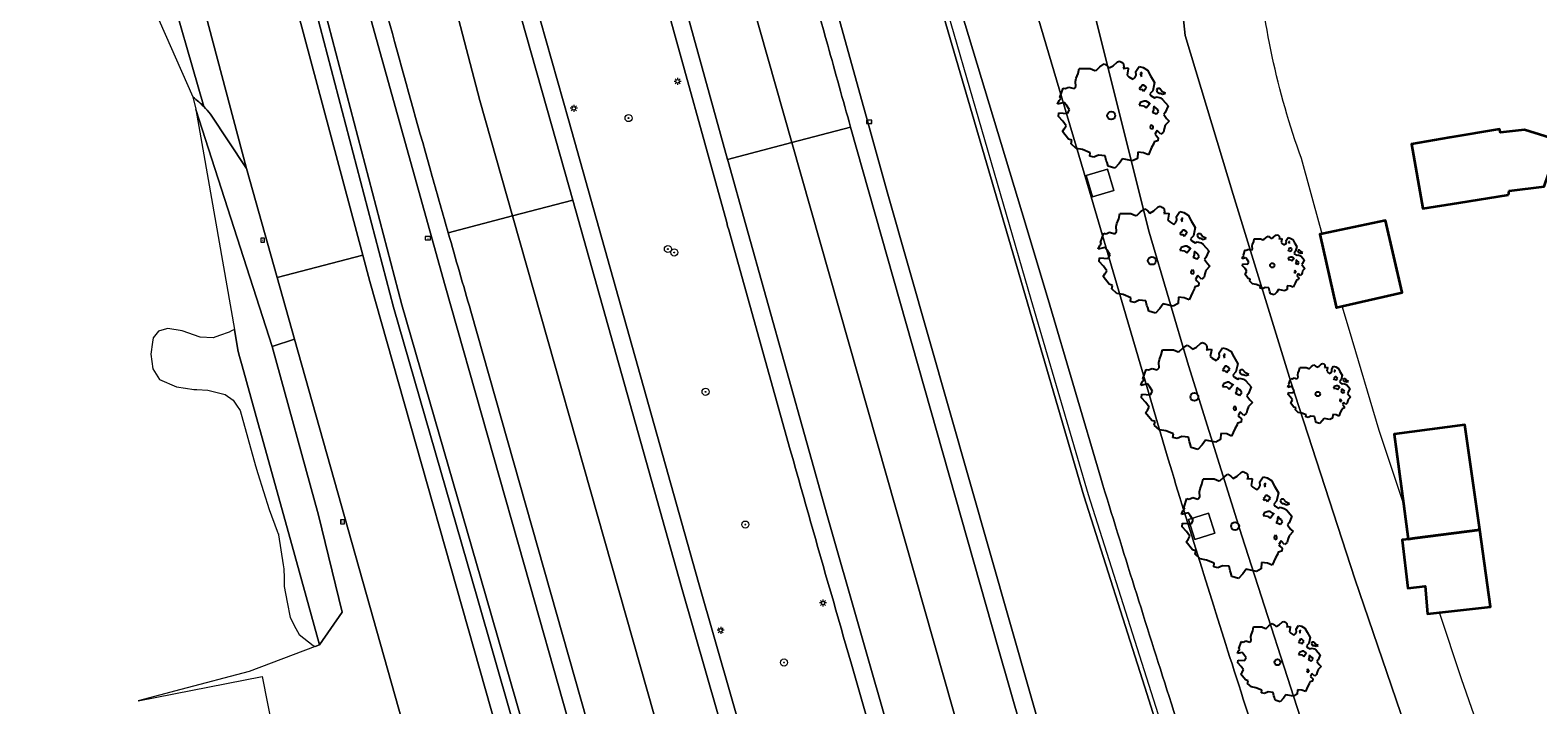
# Model space of a CAD drawing. Header units: metres. Extents: x 152391 to 157968, y 462336 to 467280.
# Tile 413 of 656: x 153656 to 153741, y 466566 to 466604. Entities that reach past the tile are written whole.
import ezdxf
from ezdxf.enums import TextEntityAlignment as Align

# ---------------------------------------------------------------- set-up
doc = ezdxf.new("R2010")
doc.units = ezdxf.units.M
doc.header["$LTSCALE"] = 0.75
doc.layers.get('0').update_dxf_attribs({"lineweight": 25})
for name, color, linetype, lineweight in [('B-GV-GR-BOOM-S', 252, 'Continuous', 25), ('B-WE-GR-BEPLANTING_CULTUUR_BOSPLANTSOEN-GV', 251, 'Continuous', 18), ('B-WE-GR-BOOM-S', 251, 'Continuous', 25), ('B-WE-GR-GROENVOORZIENING-GV', 251, 'Continuous', 18), ('B-WE-GR-HAAG-G', 251, 'GR-HAAG1', 13), ('B-WE-GR-HOUTWAL-GV', 251, 'Continuous', 13), ('B-WE-GR-STRUIK-GV', 251, 'Continuous', 13), ('B-WE-GW-TALUD_KRUIN-G', 251, 'Continuous', 18), ('B-WE-IE-MEUBILAIR_WEGMEUBILAIR_PAAL-S', 251, 'Continuous', 25), ('B-WE-KL-ET_LS_OV_LICHTMAST-S', 251, 'Continuous', 25), ('B-WE-OG-BEBOUWING-GV', 6, 'Continuous', 35), ('B-WE-OG-TERREIN_CULTUURSCHEIDING-GV', 251, 'Continuous', 18), ('B-WE-OG-WEG-GV', 251, 'Continuous', 18), ('B-WE-RI-GWA_KOLK-S', 251, 'Continuous', 25), ('B-WE-VH-VERHARDING_ASFALT-GV', 251, 'Continuous', 18), ('B-WE-VH-VERHARDING_BETONSTRAATSTEEN-GV', 251, 'Continuous', 18), ('B-WE-VH-VERHARDING_GESLOTEN-GV', 251, 'Continuous', 18), ('B-WE-VH-VERHARDING_OPEN-GV', 251, 'Continuous', 18)]:
    doc.layers.add(name, color=color, linetype=linetype, lineweight=lineweight)
doc.styles.add('NLCS-ISO', font='isocpeur.ttf')
doc.linetypes.add('GR-HAAG1', pattern='A,6,[176,NLCS.SHX,S=0.125,R=0,X=0,Y=0],-2', length=8)

# ---------------------------------------------------------------- blocks, each defined once
blk = doc.blocks.new('SKL-ET_OV_LICHTMAST-SO')
at = {"color": 0, "linetype": 'ByBlock', "lineweight": 18}
for points in [[(-1.25, 0), (-2, 0)], [(-1.41, 1.41), (-0.88, 0.88)], [(0, 2), (0, 1.25)], [(0.88, 0.88), (1.41, 1.41)], [(2, 0), (1.25, 0)], [(-1.41, -1.41), (-0.88, -0.88)], [(0, -1.25), (0, -2)], [(0.88, -0.88), (1.41, -1.41)]]:
    blk.add_lwpolyline(points, dxfattribs=at)
blk.add_circle((0, 0), 1, dxfattribs=at)
blk = doc.blocks.new('SIE-WEG_PAAL_HECTOMETERPAAL-SO')
at = {"color": 0, "linetype": 'ByBlock', "lineweight": 18}
blk.add_lwpolyline([(-1.44375, -0.94375), (1.44375, -0.94375), (1.44375, 0.94375), (-1.44375, 0.94375)], close=True, dxfattribs=at)
at = {"color": 0, "linetype": 'ByBlock', "lineweight": 18, "style": 'NLCS-ISO'}
blk.add_text('hm', height=1.5, dxfattribs=at).set_placement((0, 0), align=Align.MIDDLE_CENTER)
at = {"style": 'NLCS-ISO'}
blk.add_attdef('WAARDE', (2.13125, -1.69375), '', height=1.5, dxfattribs=at)
blk = doc.blocks.new('SRI-KOLK-SO')
at = {"color": 0, "linetype": 'ByBlock', "lineweight": 18}
blk.add_lwpolyline([(-1.125, -1.125), (1.125, -1.125), (1.125, 1.125), (-1.125, 1.125)], close=True, dxfattribs=at)
at = {"color": 0, "linetype": 'ByBlock', "lineweight": 18, "style": 'NLCS-ISO'}
blk.add_text('k', height=1.5, dxfattribs=at).set_placement((0, 0), align=Align.MIDDLE_CENTER)
blk = doc.blocks.new('SGR-BOOM_01-SO')
at = {"linetype": 'ByBlock', "lineweight": 18}
h = blk.add_hatch(color=0, dxfattribs=at)
h.dxf.hatch_style = 1
edge = h.paths.add_edge_path()
edge.add_arc((0, 0), 0.25, 0, 360)
at = {"color": 0, "linetype": 'ByBlock', "lineweight": 18}
for radius in [2, 0.25]:
    blk.add_circle((0, 0), radius, dxfattribs=at)
blk = doc.blocks.new('SGR-BOOM_21_30')
at = {"linetype": 'Continuous'}
for p, q in [((0.065, 1.581), (0.205, 1.712)), ((0.205, 1.712), (0.263, 1.729)), ((0.263, 1.729), (0.333, 1.696)), ((-1.633, 0.579), (-1.528, 0.875)), ((-1.528, 0.875), (-1.458, 0.858)), ((-1.458, 0.858), (-1.342, 0.908)), ((-1.342, 0.908), (-1.179, 0.858)), ((-1.179, 0.858), (-1.121, 0.924)), ((-1.133, 1.088), (-1.109, 1.187)), ((-1.121, 0.924), (-1.133, 1.088)), ((-1.109, 1.187), (-1.051, 1.335)), ((-1.051, 1.335), (-1.016, 1.499)), ((-1.016, 1.499), (-0.668, 1.499)), ((-0.668, 1.499), (-0.516, 1.433)), ((-0.516, 1.433), (-0.47, 1.45)), ((-0.47, 1.45), (-0.365, 1.548)), ((-0.365, 1.548), (-0.226, 1.647)), ((-0.226, 1.647), (-0.133, 1.581)), ((-0.133, 1.581), (-0.063, 1.515)), ((-0.063, 1.515), (0.065, 1.581)), ((0.333, 1.696), (0.391, 1.647)), ((0.402, 1.532), (0.379, 1.499)), ((0.379, 1.499), (0.53, 1.515)), ((0.391, 1.647), (0.402, 1.532)), ((0.542, 1.483), (0.507, 1.285)), ((0.507, 1.285), (0.565, 1.236)), ((0.53, 1.515), (0.542, 1.483)), ((0.565, 1.236), (0.693, 1.154)), ((0.693, 1.154), (0.751, 1.203)), ((0.751, 1.203), (0.798, 1.285)), ((0.786, 1.4), (0.891, 1.565)), ((0.798, 1.285), (0.786, 1.4)), ((0.891, 1.565), (1.019, 1.532)), ((0.937, 0.908), (0.891, 0.875)), ((0.891, 0.875), (0.926, 0.825)), ((0.972, 1.368), (0.926, 1.335)), ((0.926, 1.335), (0.949, 1.253)), ((0.972, 0.973), (0.937, 0.908)), ((0.949, 1.253), (0.961, 1.236)), ((0.961, 1.269), (0.972, 1.368)), ((1.03, 0.973), (0.972, 0.973)), ((1.019, 1.532), (1.158, 1.45)), ((1.077, 0.94), (1.03, 0.973)), ((1.124, 0.875), (1.077, 0.94)), ((1.077, 0.842), (1.124, 0.875)), ((1.158, 1.45), (1.251, 1.269)), ((1.251, 1.269), (1.379, 1.055)), ((1.379, 1.055), (1.321, 0.793)), ((1.472, 0.858), (1.438, 0.809)), ((1.542, 0.858), (1.472, 0.858)), ((1.624, 0.76), (1.542, 0.858)), ((-1.703, 0.365), (-1.656, 0.48)), ((-1.493, 0.415), (-1.703, 0.365)), ((-1.679, -0.029), (-1.668, 0.086)), ((-1.668, 0.086), (-1.389, 0.07)), ((-1.656, 0.48), (-1.598, 0.53)), ((-1.598, 0.53), (-1.633, 0.579)), ((-1.423, 0.333), (-1.493, 0.415)), ((-1.33, 0.185), (-1.423, 0.333)), ((-1.389, 0.07), (-1.33, 0.185)), ((0.926, 0.415), (0.891, 0.333)), ((0.891, 0.333), (1.03, 0.316)), ((0.926, 0.825), (0.984, 0.842)), ((1.054, 0.464), (0.926, 0.415)), ((0.984, 0.842), (1.03, 0.776)), ((1.03, 0.776), (1.077, 0.842)), ((1.03, 0.316), (1.112, 0.251)), ((1.112, 0.464), (1.054, 0.464)), ((1.217, 0.398), (1.112, 0.464)), ((1.112, 0.251), (1.205, 0.365)), ((1.205, 0.365), (1.24, 0.415)), ((1.321, 0.793), (1.228, 0.694)), ((1.228, 0.694), (1.275, 0.628)), ((1.275, 0.628), (1.379, 0.563)), ((1.344, 0.185), (1.31, 0.103)), ((1.434, 0.049), (1.31, 0.103)), ((1.356, 0.3), (1.344, 0.234)), ((1.344, 0.234), (1.344, 0.185)), ((1.426, 0.234), (1.356, 0.3)), ((1.379, 0.563), (1.438, 0.595)), ((1.472, 0.201), (1.426, 0.234)), ((1.434, 0.049), (1.507, 0.136)), ((1.438, 0.809), (1.461, 0.743)), ((1.438, 0.595), (1.565, 0.563)), ((1.461, 0.743), (1.531, 0.694)), ((1.507, 0.136), (1.472, 0.201)), ((1.531, 0.727), (1.635, 0.678)), ((1.531, 0.694), (1.542, 0.727)), ((1.565, 0.563), (1.635, 0.513)), ((1.728, 0.71), (1.624, 0.76)), ((1.635, 0.678), (1.728, 0.71)), ((1.635, 0.513), (1.81, 0.316)), ((1.717, 0.103), (1.67, 0.037)), ((1.67, 0.037), (1.763, -0.094)), ((1.81, 0.316), (1.717, 0.103)), ((-1.54, -0.177), (-1.679, -0.029)), ((-1.551, -0.505), (-1.493, -0.423)), ((-1.354, -0.752), (-1.551, -0.505)), ((-1.435, -0.324), (-1.54, -0.177)), ((-1.493, -0.423), (-1.435, -0.324)), ((-1.249, -0.784), (-1.354, -0.752)), ((-1.272, -0.899), (-1.249, -0.784)), ((1.286, -0.292), (1.24, -0.357)), ((1.24, -0.357), (1.251, -0.423)), ((1.263, -0.423), (1.333, -0.407)), ((1.333, -0.341), (1.286, -0.292)), ((1.333, -0.407), (1.333, -0.341)), ((1.368, -0.834), (1.356, -0.883)), ((1.484, -0.801), (1.368, -0.834)), ((1.461, -0.472), (1.391, -0.587)), ((1.391, -0.587), (1.426, -0.637)), ((1.426, -0.637), (1.496, -0.702)), ((1.577, -0.587), (1.461, -0.472)), ((1.496, -0.702), (1.484, -0.801)), ((1.658, -0.522), (1.577, -0.587)), ((1.682, -0.423), (1.658, -0.522)), ((1.717, -0.308), (1.682, -0.423)), ((1.845, -0.177), (1.717, -0.308)), ((1.763, -0.094), (1.845, -0.177)), ((-1.109, -1.047), (-1.272, -0.899)), ((-0.912, -1.08), (-1.109, -1.047)), ((-0.668, -1.179), (-0.912, -1.08)), ((-0.679, -1.294), (-0.668, -1.179)), ((-0.551, -1.326), (-0.679, -1.294)), ((-0.4, -1.261), (-0.551, -1.326)), ((-0.191, -1.277), (-0.4, -1.261)), ((-0.156, -1.425), (-0.191, -1.277)), ((-0.133, -1.491), (-0.156, -1.425)), ((-0.098, -1.606), (-0.133, -1.491)), ((0.112, -1.671), (-0.098, -1.606)), ((0.251, -1.524), (0.112, -1.671)), ((0.356, -1.376), (0.251, -1.524)), ((0.682, -1.441), (0.356, -1.376)), ((0.833, -1.359), (0.682, -1.441)), ((0.844, -1.162), (0.833, -1.359)), ((1.03, -1.179), (0.844, -1.162)), ((1.182, -1.244), (1.03, -1.179)), ((1.286, -1.014), (1.182, -1.244)), ((1.356, -0.883), (1.286, -1.014))]:
    blk.add_line(p, q, dxfattribs=at)
blk.add_circle((0, 0), 0.126, dxfattribs=at)
blk = doc.blocks.new('SGR-BOOM_31_50')
at = {"linetype": 'Continuous'}
for p, q in [((-1.479, 1.582), (-1.402, 1.78)), ((-1.402, 1.78), (-1.355, 1.999)), ((-1.355, 1.999), (-0.89, 1.999)), ((-0.89, 1.999), (-0.688, 1.911)), ((-0.688, 1.911), (-0.626, 1.933)), ((-0.626, 1.933), (-0.487, 2.064)), ((-0.487, 2.064), (-0.301, 2.196)), ((-0.301, 2.196), (-0.177, 2.108)), ((-0.177, 2.108), (-0.084, 2.02)), ((-0.084, 2.02), (0.087, 2.108)), ((0.087, 2.108), (0.273, 2.283)), ((0.273, 2.283), (0.351, 2.305)), ((0.351, 2.305), (0.444, 2.261)), ((0.444, 2.261), (0.521, 2.196)), ((0.537, 2.042), (0.506, 1.999)), ((0.506, 1.999), (0.707, 2.02)), ((0.521, 2.196), (0.537, 2.042)), ((0.723, 1.977), (0.676, 1.714)), ((0.676, 1.714), (0.754, 1.648)), ((0.707, 2.02), (0.723, 1.977)), ((1.002, 1.604), (1.064, 1.714)), ((1.048, 1.867), (1.188, 2.086)), ((1.064, 1.714), (1.048, 1.867)), ((1.188, 2.086), (1.358, 2.042)), ((1.296, 1.823), (1.234, 1.78)), ((1.234, 1.78), (1.265, 1.67)), ((1.281, 1.692), (1.296, 1.823)), ((1.358, 2.042), (1.545, 1.933)), ((1.545, 1.933), (1.669, 1.692)), ((-2.177, 0.772), (-2.038, 1.166)), ((-2.038, 1.166), (-1.944, 1.144)), ((-1.944, 1.144), (-1.789, 1.21)), ((-1.789, 1.21), (-1.572, 1.144)), ((-1.572, 1.144), (-1.495, 1.232)), ((-1.51, 1.451), (-1.479, 1.582)), ((-1.495, 1.232), (-1.51, 1.451)), ((0.754, 1.648), (0.924, 1.539)), ((0.924, 1.539), (1.002, 1.604)), ((1.25, 1.21), (1.188, 1.166)), ((1.188, 1.166), (1.234, 1.101)), ((1.234, 1.101), (1.312, 1.122)), ((1.296, 1.298), (1.25, 1.21)), ((1.265, 1.67), (1.281, 1.648)), ((1.374, 1.298), (1.296, 1.298)), ((1.312, 1.122), (1.374, 1.035)), ((1.436, 1.254), (1.374, 1.298)), ((1.374, 1.035), (1.436, 1.122)), ((1.498, 1.166), (1.436, 1.254)), ((1.436, 1.122), (1.498, 1.166)), ((1.762, 1.057), (1.638, 0.925)), ((1.638, 0.925), (1.7, 0.838)), ((1.669, 1.692), (1.839, 1.407)), ((1.839, 1.407), (1.762, 1.057)), ((1.963, 1.144), (1.917, 1.079)), ((1.917, 1.079), (1.948, 0.991)), ((1.948, 0.991), (2.041, 0.925)), ((2.056, 1.144), (1.963, 1.144)), ((2.041, 0.969), (2.18, 0.903)), ((2.041, 0.925), (2.056, 0.969)), ((2.165, 1.013), (2.056, 1.144)), ((2.304, 0.947), (2.165, 1.013)), ((2.18, 0.903), (2.304, 0.947)), ((-2.27, 0.487), (-2.208, 0.641)), ((-1.991, 0.553), (-2.27, 0.487)), ((-2.239, -0.038), (-2.224, 0.115)), ((-2.224, 0.115), (-1.851, 0.093)), ((-2.208, 0.641), (-2.131, 0.706)), ((-2.131, 0.706), (-2.177, 0.772)), ((-1.898, 0.444), (-1.991, 0.553)), ((-1.774, 0.246), (-1.898, 0.444)), ((-1.851, 0.093), (-1.774, 0.246)), ((1.234, 0.553), (1.188, 0.444)), ((1.188, 0.444), (1.374, 0.422)), ((1.405, 0.619), (1.234, 0.553)), ((1.374, 0.422), (1.483, 0.334)), ((1.483, 0.619), (1.405, 0.619)), ((1.622, 0.531), (1.483, 0.619)), ((1.483, 0.334), (1.607, 0.487)), ((1.607, 0.487), (1.653, 0.553)), ((1.7, 0.838), (1.839, 0.75)), ((1.793, 0.246), (1.746, 0.137)), ((1.911, 0.065), (1.746, 0.137)), ((1.808, 0.4), (1.793, 0.312)), ((1.793, 0.312), (1.793, 0.246)), ((1.901, 0.312), (1.808, 0.4)), ((1.839, 0.75), (1.917, 0.794)), ((1.963, 0.268), (1.901, 0.312)), ((1.911, 0.065), (2.01, 0.181)), ((1.917, 0.794), (2.087, 0.75)), ((2.01, 0.181), (1.963, 0.268)), ((2.087, 0.75), (2.18, 0.684)), ((2.18, 0.684), (2.413, 0.422)), ((2.289, 0.137), (2.227, 0.049)), ((2.227, 0.049), (2.351, -0.126)), ((2.413, 0.422), (2.289, 0.137)), ((-2.053, -0.235), (-2.239, -0.038)), ((-2.069, -0.673), (-1.991, -0.564)), ((-1.805, -1.002), (-2.069, -0.673)), ((-1.913, -0.433), (-2.053, -0.235)), ((-1.991, -0.564), (-1.913, -0.433)), ((1.715, -0.389), (1.653, -0.476)), ((1.653, -0.476), (1.669, -0.564)), ((1.684, -0.564), (1.777, -0.542)), ((1.777, -0.454), (1.715, -0.389)), ((1.777, -0.542), (1.777, -0.454)), ((1.948, -0.63), (1.855, -0.783)), ((1.855, -0.783), (1.901, -0.849)), ((1.901, -0.849), (1.994, -0.936)), ((2.103, -0.783), (1.948, -0.63)), ((2.211, -0.695), (2.103, -0.783)), ((2.242, -0.564), (2.211, -0.695)), ((2.289, -0.411), (2.242, -0.564)), ((2.459, -0.235), (2.289, -0.411)), ((2.351, -0.126), (2.459, -0.235)), ((-1.665, -1.046), (-1.805, -1.002)), ((-1.696, -1.199), (-1.665, -1.046)), ((-1.479, -1.396), (-1.696, -1.199)), ((-1.216, -1.44), (-1.479, -1.396)), ((-0.89, -1.571), (-1.216, -1.44)), ((-0.906, -1.725), (-0.89, -1.571)), ((-0.533, -1.681), (-0.735, -1.769)), ((-0.254, -1.703), (-0.533, -1.681)), ((-0.208, -1.9), (-0.254, -1.703)), ((1.126, -1.55), (1.11, -1.812)), ((1.374, -1.571), (1.126, -1.55)), ((1.576, -1.659), (1.374, -1.571)), ((1.715, -1.352), (1.576, -1.659)), ((1.808, -1.177), (1.715, -1.352)), ((1.824, -1.112), (1.808, -1.177)), ((1.979, -1.068), (1.824, -1.112)), ((1.994, -0.936), (1.979, -1.068)), ((-0.735, -1.769), (-0.906, -1.725)), ((-0.177, -1.988), (-0.208, -1.9)), ((-0.13, -2.141), (-0.177, -1.988)), ((0.149, -2.229), (-0.13, -2.141)), ((0.335, -2.031), (0.149, -2.229)), ((0.475, -1.834), (0.335, -2.031)), ((0.909, -1.922), (0.475, -1.834)), ((1.11, -1.812), (0.909, -1.922))]:
    blk.add_line(p, q, dxfattribs=at)
blk.add_circle((0, 0), 0.169, dxfattribs=at)
blk = doc.blocks.new('SGR-BOOM_50_100')
at = {"linetype": 'Continuous'}
for p, q in [((-1.869, 2.373), (-1.807, 2.665)), ((-1.807, 2.665), (-1.187, 2.665)), ((-1.187, 2.665), (-0.918, 2.548)), ((-0.918, 2.548), (-0.835, 2.577)), ((-0.835, 2.577), (-0.649, 2.752)), ((-0.649, 2.752), (-0.401, 2.928)), ((-0.401, 2.928), (-0.236, 2.811)), ((-0.236, 2.811), (-0.112, 2.694)), ((-0.112, 2.694), (0.116, 2.811)), ((0.116, 2.811), (0.364, 3.044)), ((0.364, 3.044), (0.467, 3.074)), ((0.467, 3.074), (0.591, 3.015)), ((0.591, 3.015), (0.695, 2.928)), ((0.715, 2.723), (0.674, 2.665)), ((0.674, 2.665), (0.943, 2.694)), ((0.695, 2.928), (0.715, 2.723)), ((0.964, 2.636), (0.902, 2.285)), ((0.943, 2.694), (0.964, 2.636)), ((1.398, 2.49), (1.584, 2.782)), ((1.584, 2.782), (1.811, 2.723)), ((1.811, 2.723), (2.059, 2.577)), ((2.059, 2.577), (2.225, 2.256)), ((-2.014, 1.935), (-1.972, 2.11)), ((-1.993, 1.643), (-2.014, 1.935)), ((-1.972, 2.11), (-1.869, 2.373)), ((0.902, 2.285), (1.005, 2.198)), ((1.005, 2.198), (1.232, 2.052)), ((1.232, 2.052), (1.336, 2.139)), ((1.336, 2.139), (1.418, 2.285)), ((1.418, 2.285), (1.398, 2.49)), ((1.729, 2.431), (1.646, 2.373)), ((1.646, 2.373), (1.687, 2.227)), ((1.729, 1.73), (1.667, 1.613)), ((1.687, 2.227), (1.708, 2.198)), ((1.708, 2.256), (1.729, 2.431)), ((1.832, 1.73), (1.729, 1.73)), ((1.915, 1.672), (1.832, 1.73)), ((2.225, 2.256), (2.452, 1.876)), ((2.452, 1.876), (2.349, 1.409)), ((-3.027, 0.65), (-2.944, 0.854)), ((-2.944, 0.854), (-2.841, 0.942)), ((-2.903, 1.029), (-2.717, 1.555)), ((-2.841, 0.942), (-2.903, 1.029)), ((-2.717, 1.555), (-2.593, 1.526)), ((-2.593, 1.526), (-2.386, 1.613)), ((-2.386, 1.613), (-2.096, 1.526)), ((-2.096, 1.526), (-1.993, 1.643)), ((1.667, 1.613), (1.584, 1.555)), ((1.584, 1.555), (1.646, 1.467)), ((1.646, 1.467), (1.749, 1.497)), ((1.749, 1.497), (1.832, 1.38)), ((1.832, 1.38), (1.915, 1.497)), ((1.997, 1.555), (1.915, 1.672)), ((1.915, 1.497), (1.997, 1.555)), ((2.349, 1.409), (2.183, 1.234)), ((2.183, 1.234), (2.266, 1.117)), ((2.266, 1.117), (2.452, 1)), ((2.452, 1), (2.556, 1.059)), ((2.618, 1.526), (2.556, 1.438)), ((2.556, 1.438), (2.597, 1.321)), ((2.556, 1.059), (2.783, 1)), ((2.597, 1.321), (2.721, 1.234)), ((2.742, 1.526), (2.618, 1.526)), ((2.721, 1.292), (2.907, 1.205)), ((2.721, 1.234), (2.742, 1.292)), ((2.886, 1.351), (2.742, 1.526)), ((2.783, 1), (2.907, 0.913)), ((3.072, 1.263), (2.886, 1.351)), ((2.907, 1.205), (3.072, 1.263)), ((2.907, 0.913), (3.217, 0.562)), ((-2.655, 0.737), (-3.027, 0.65)), ((-2.985, -0.051), (-2.965, 0.153)), ((-2.965, 0.153), (-2.469, 0.124)), ((-2.531, 0.591), (-2.655, 0.737)), ((-2.365, 0.329), (-2.531, 0.591)), ((-2.469, 0.124), (-2.365, 0.329)), ((1.646, 0.737), (1.584, 0.591)), ((1.584, 0.591), (1.832, 0.562)), ((1.873, 0.825), (1.646, 0.737)), ((1.832, 0.562), (1.977, 0.445)), ((1.977, 0.825), (1.873, 0.825)), ((2.163, 0.708), (1.977, 0.825)), ((1.977, 0.445), (2.142, 0.65)), ((2.142, 0.65), (2.204, 0.737)), ((2.39, 0.329), (2.328, 0.183)), ((2.549, 0.087), (2.328, 0.183)), ((2.411, 0.533), (2.39, 0.416)), ((2.39, 0.416), (2.39, 0.329)), ((2.535, 0.416), (2.411, 0.533)), ((2.618, 0.358), (2.535, 0.416)), ((2.549, 0.087), (2.68, 0.241)), ((2.68, 0.241), (2.618, 0.358)), ((3.052, 0.183), (2.969, 0.066)), ((2.969, 0.066), (3.135, -0.168)), ((3.217, 0.562), (3.052, 0.183)), ((-2.737, -0.314), (-2.985, -0.051)), ((-2.758, -0.898), (-2.655, -0.752)), ((-2.551, -0.577), (-2.737, -0.314)), ((-2.655, -0.752), (-2.551, -0.577)), ((2.287, -0.518), (2.204, -0.635)), ((2.204, -0.635), (2.225, -0.752)), ((2.245, -0.752), (2.37, -0.723)), ((2.37, -0.606), (2.287, -0.518)), ((2.37, -0.723), (2.37, -0.606)), ((2.597, -0.84), (2.473, -1.044)), ((2.804, -1.044), (2.597, -0.84)), ((2.99, -0.752), (2.948, -0.927)), ((3.052, -0.548), (2.99, -0.752)), ((3.279, -0.314), (3.052, -0.548)), ((3.135, -0.168), (3.279, -0.314)), ((-2.407, -1.336), (-2.758, -0.898)), ((-2.22, -1.394), (-2.407, -1.336)), ((-2.262, -1.599), (-2.22, -1.394)), ((-1.972, -1.862), (-2.262, -1.599)), ((2.411, -1.57), (2.287, -1.803)), ((2.432, -1.482), (2.411, -1.57)), ((2.638, -1.424), (2.432, -1.482)), ((2.473, -1.044), (2.535, -1.132)), ((2.535, -1.132), (2.659, -1.248)), ((2.659, -1.248), (2.638, -1.424)), ((2.948, -0.927), (2.804, -1.044)), ((-1.621, -1.92), (-1.972, -1.862)), ((-1.187, -2.095), (-1.621, -1.92)), ((-1.207, -2.3), (-1.187, -2.095)), ((-0.98, -2.358), (-1.207, -2.3)), ((-0.711, -2.241), (-0.98, -2.358)), ((-0.339, -2.271), (-0.711, -2.241)), ((-0.277, -2.533), (-0.339, -2.271)), ((-0.236, -2.65), (-0.277, -2.533)), ((0.633, -2.446), (0.447, -2.709)), ((1.212, -2.563), (0.633, -2.446)), ((1.48, -2.417), (1.212, -2.563)), ((1.501, -2.066), (1.48, -2.417)), ((1.832, -2.095), (1.501, -2.066)), ((2.101, -2.212), (1.832, -2.095)), ((2.287, -1.803), (2.101, -2.212)), ((-0.174, -2.855), (-0.236, -2.65)), ((0.199, -2.971), (-0.174, -2.855)), ((0.447, -2.709), (0.199, -2.971))]:
    blk.add_line(p, q, dxfattribs=at)
blk.add_circle((0, 0), 0.225, dxfattribs=at)

msp = doc.modelspace()

# ---------------------------------------------------------------- linework, layer by layer
at = {"layer": 'B-WE-GR-BEPLANTING_CULTUUR_BOSPLANTSOEN-GV'}
for points in [[(153734.921, 466560.888), (153730.769, 466573.022), (153727.162, 466584.157), (153723.903, 466594.742), (153721.187, 466603.728), (153720.51, 466610.164), (153720.22, 466612.759), (153720.335, 466617.247), (153720.348, 466621.087), (153720.709, 466624.576), (153721.218, 466627.416), (153721.879, 466630.506), (153722.689, 466633.944), (153723.797, 466636.633), (153724.501, 466638.076), (153725.906, 466640.216), (153727.159, 466641.657), (153728.562, 466643.148), (153730.115, 466644.488), (153731.867, 466645.779), (153733.221, 466647.022), (153739.913, 466647.694), (153739.787, 466648.249), (153739.678, 466648.728)], [(153739.913, 466647.694), (153733.221, 466647.022), (153731.867, 466645.779), (153730.115, 466644.488), (153728.562, 466643.148), (153727.159, 466641.657), (153725.906, 466640.216), (153724.501, 466638.076), (153723.797, 466636.633), (153722.689, 466633.944), (153721.879, 466630.506), (153721.218, 466627.416), (153720.709, 466624.576), (153720.348, 466621.087), (153720.335, 466617.247), (153720.22, 466612.759), (153720.51, 466610.164), (153721.187, 466603.728), (153723.903, 466594.742), (153727.162, 466584.157), (153730.769, 466573.022), (153734.921, 466560.888)], [(153723.534, 466644.03), (153721.216, 466640.982), (153718.622, 466635.611), (153716.784, 466630.228), (153716.008, 466626.975), (153715.666, 466625.013), (153715.077, 466618.722), (153715.33, 466607.908), (153719.153, 466592.615), (153721.373, 466585.076), (153724.386, 466575.44), (153728.239, 466563.456), (153733.083, 466548.926), (153736.148, 466540.337), (153738.473, 466533.746), (153741.938, 466525.056), (153744.763, 466518.861), (153749.07, 466508.023)], [(153730.049, 466588.431), (153729.738, 466588.361), (153729.719, 466588.356), (153729.711, 466588.388), (153728.793, 466592.496), (153728.926, 466592.524), (153728.797, 466592.991), (153727.754, 466596.772)], [(153738.818, 466561.572), (153736.791, 466567.364), (153735.555, 466571.112), (153735.55, 466571.111), (153734.878, 466571.034), (153734.743, 466572.602), (153733.77, 466572.494), (153733.446, 466575.197), (153733.444, 466575.217), (153733.5, 466575.224), (153733.781, 466575.261), (153733.515, 466577.274), (153732.145, 466581.395), (153730.462, 466587.045), (153730.049, 466588.431)]]:
    msp.add_lwpolyline(points, dxfattribs=at)
msp.add_lwpolyline([(153727.754, 466596.772, -0.068454), (153725.249, 466608.501)], format="xyb", dxfattribs=at)
at = {"layer": 'B-WE-GR-GROENVOORZIENING-GV'}
for points in [[(153728.728, 466509.499), (153718.204, 466546.236), (153704.379, 466594.768), (153700.315, 466609.413), (153698.639, 466615.702), (153696.421, 466624.28), (153693.103, 466638.378), (153690.346, 466650.092), (153688.586, 466658.516), (153687.066, 466666.547), (153685.451, 466676.151), (153683.493, 466690.083), (153682.263, 466701.092), (153680.687, 466719.778), (153680.46, 466725.215), (153680.304, 466733.958), (153680.094, 466748.17), (153680.04, 466757.056), (153680.35, 466765.818), (153681.593, 466786.704), (153682.146, 466795.468), (153683.385, 466815.077), (153686.082, 466858.672), (153687.725, 466884.576)], [(153699.478, 466507.821), (153692.628, 466531.816), (153688.155, 466547.547), (153684.993, 466558.625), (153681.178, 466571.912), (153676.432, 466588.37), (153671.254, 466608.17), (153667.219, 466624.095), (153663.92, 466637.807), (153659.757, 466658.323), (153656.233, 466678.785), (153654.226, 466692.586), (153651.252, 466713.034), (153650.105, 466723.093), (153649.467, 466734.266), (153649.458, 466741.159), (153648.329, 466741.154)], [(153651.563, 466703.634), (153653.719, 466689.143), (153655.832, 466674.947), (153656.879, 466668.374), (153657.461, 466664.989), (153659.257, 466655.07), (153661.392, 466645.089), (153663.377, 466635.612), (153665.593, 466626.02), (153666.37, 466622.836), (153667.169, 466619.707), (153670.5, 466607.397), (153671.056, 466604.973), (153674.698, 466591.31), (153675.096, 466589.817), (153682.621, 466563.288), (153701.992, 466495.312)], [(153656.233, 466678.785), (153659.757, 466658.323), (153663.92, 466637.807), (153667.219, 466624.095), (153671.254, 466608.17), (153676.432, 466588.37), (153681.178, 466571.912), (153684.993, 466558.625), (153688.155, 466547.547), (153692.628, 466531.816), (153699.478, 466507.821)], [(153699.958, 466507.959), (153693.109, 466531.953), (153688.636, 466547.684), (153685.474, 466558.762), (153681.659, 466572.05), (153676.914, 466588.502), (153671.737, 466608.302), (153667.704, 466624.215), (153664.408, 466637.915), (153660.249, 466658.415), (153656.727, 466678.863)], [(153660.045, 466673.14), (153662.644, 466658.417), (153666.44, 466638.366), (153669.725, 466624.714), (153673.964, 466608.922), (153679.356, 466589.575), (153684.147, 466572.696), (153687.881, 466559.509), (153691.039, 466548.443), (153696.018, 466531.147), (153702.431, 466508.738)], [(153688.429, 466672.689), (153693.156, 466653.141), (153701.378, 466626.41), (153700.313, 466626.094), (153702.446, 466618.236), (153702.998, 466618.39), (153703.39, 466616.999), (153704.238, 466617.231), (153706.986, 466606.718), (153711.672, 466590.665), (153715.453, 466577.712), (153718.899, 466566.899), (153720.059, 466563.26), (153724.546, 466550.224), (153727.094, 466542.823), (153730.008, 466535.169), (153734.627, 466523.378), (153739.811, 466510.743), (153743.659, 466501.748)], [(153716.407, 466578.704), (153713.438, 466588.814), (153711.945, 466593.762), (153707.579, 466608.236), (153702.795, 466625.012), (153702.425, 466626.165), (153701.032, 466631.164), (153696.452, 466646.441)], [(153679.543, 466619.858), (153681.638, 466611.896), (153685.391, 466598.625), (153686.57, 466594.429), (153692.722, 466572.536), (153707.863, 466519.729), (153713.87, 466498.676), (153715.363, 466493.445), (153729.852, 466441.703), (153732.03, 466432.938), (153733.141, 466428.273), (153736.04, 466415.715), (153738.834, 466401.865), (153738.859, 466401.734), (153739.327, 466399.321), (153739.733, 466397.036), (153740.486, 466392.496), (153746.91, 466352.227), (153754.709, 466302.952), (153760.486, 466266.671), (153764.537, 466240.85)], [(153730.818, 466441.96), (153723.553, 466467.933), (153716.325, 466493.717), (153708.824, 466520.004), (153701.256, 466546.38), (153693.684, 466572.809), (153686.353, 466598.896), (153682.831, 466611.354), (153682.603, 466612.159), (153680.51, 466620.114)], [(153743.659, 466501.748), (153739.811, 466510.743), (153734.627, 466523.378), (153730.008, 466535.169), (153727.094, 466542.823), (153724.546, 466550.224), (153720.059, 466563.26), (153718.899, 466566.899), (153715.453, 466577.712), (153711.672, 466590.665), (153706.986, 466606.718), (153704.238, 466617.231), (153703.39, 466616.999), (153698.639, 466615.702), (153700.315, 466609.413), (153704.379, 466594.768), (153718.204, 466546.236), (153728.728, 466509.499)], [(153690.392, 466610.928), (153689.776, 466613.264), (153682.831, 466611.354), (153686.353, 466598.896), (153693.684, 466572.809), (153701.256, 466546.38), (153708.824, 466520.004), (153716.325, 466493.717), (153723.553, 466467.933), (153730.818, 466441.96)], [(153702.431, 466508.738), (153696.018, 466531.147), (153691.039, 466548.443), (153687.881, 466559.509), (153684.147, 466572.696), (153679.356, 466589.575), (153673.964, 466608.922), (153671.737, 466608.302), (153676.914, 466588.502), (153681.659, 466572.05), (153685.474, 466558.762), (153688.636, 466547.684), (153693.109, 466531.953), (153699.958, 466507.959)], [(153665.717, 466599.712), (153663.512, 466607.386)], [(153698.866, 466580.308), (153695.382, 466592.75), (153695.325, 466592.955), (153695.271, 466593.15), (153691.644, 466606.294)], [(153691.644, 466606.294), (153695.271, 466593.15), (153695.325, 466592.955), (153695.382, 466592.75), (153698.866, 466580.308)], [(153721.539, 466504.817), (153712.101, 466537.611), (153700.956, 466576.587), (153696.345, 466593.019), (153695.355, 466596.603), (153695.32, 466596.728), (153692.608, 466606.56)], [(153662.903, 466605.258), (153665.1, 466600.255)], [(153702.269, 466598.554), (153710.629, 466569.037), (153726.114, 466515.059), (153729.5, 466503.103), (153733.54, 466488.839), (153744.248, 466450.898)], [(153725.809, 466428.176), (153719.349, 466452.985), (153710.039, 466485.637), (153706.893, 466496.7), (153700.249, 466520.066), (153690.485, 466553.983), (153680.81, 466588.151)], [(153688.895, 466522.556), (153684.074, 466539.978), (153681.391, 466549.141), (153670.849, 466586.554), (153669.587, 466586.156), (153672.208, 466576.617), (153673.546, 466571.125), (153672.257, 466569.278), (153672.017, 466569.187), (153668.279, 466567.774), (153664.417, 466566.762), (153662.007, 466566.123), (153669.023, 466567.495), (153674.679, 466538.793), (153676.936, 466526.915), (153679.365, 466514.267), (153679.722, 466514.363), (153680.332, 466514.526), (153685.789, 466517.496)], [(153737.376, 466444.747), (153729.723, 466472.175), (153720.577, 466504.543), (153711.14, 466537.335), (153702.317, 466568.196)], [(153702.317, 466568.196), (153711.14, 466537.335), (153720.577, 466504.543), (153729.723, 466472.175), (153737.376, 466444.747)]]:
    msp.add_lwpolyline(points, dxfattribs=at)
for points in [[(153676.5, 466603.397, -0.003568), (153672.628, 466617.91)], [(153699.056, 466610.241, 0.001724), (153700.982, 466603.173)], [(153678.626, 466595.766, -0.001872), (153676.5, 466603.397)], [(153700.982, 466603.173, 0.00106), (153702.269, 466598.554)], [(153665.1, 466600.255, -0.009403), (153665.447, 466599.97)], [(153665.447, 466599.97, -0.030287), (153665.717, 466599.712)], [(153679.532, 466592.58, -0.000581), (153678.626, 466595.766)], [(153680.81, 466588.151, -0.00091), (153679.532, 466592.58)], [(153699.995, 466576.313, -0.001225), (153698.866, 466580.308)], [(153698.866, 466580.308, 0.001225), (153699.995, 466576.313)], [(153720.274, 466566.36, -0.002813), (153716.407, 466578.704)], [(153702.317, 466568.196, -0.000781), (153699.995, 466576.313)], [(153699.995, 466576.313, 0.000781), (153702.317, 466568.196)], [(153722.486, 466559.682, -0.005394), (153720.274, 466566.36)]]:
    msp.add_lwpolyline(points, format="xyb", dxfattribs=at)
at = {"layer": 'B-WE-GR-HAAG-G'}
msp.add_lwpolyline([(153702.53, 466624.298), (153707.227, 466606.783), (153707.774, 466604.998), (153712.461, 466588.822), (153715.692, 466577.785), (153720.296, 466563.339), (153727.329, 466542.908), (153732.638, 466528.963), (153738.696, 466513.986), (153743.894, 466501.834), (153746.863, 466492.133), (153750.891, 466476.982), (153754.483, 466459.609), (153756.308, 466444.395), (153757.127, 466434.77), (153758.71, 466408.771), (153759.904, 466398.236), (153764.265, 466364.254), (153768.379, 466332.269), (153769.908, 466321.248), (153770.541, 466316.475)], dxfattribs=at)
at = {"layer": 'B-WE-GR-HOUTWAL-GV'}
msp.add_lwpolyline([(153672.257, 466569.278), (153671.65, 466571.477), (153670.71, 466574.873), (153668.885, 466581.462), (153668.871, 466581.511), (153667.887, 466585.051), (153667.744, 466585.576), (153667.667, 466585.859), (153667.451, 466587.091), (153667.449, 466587.1), (153667.448, 466587.108), (153667.446, 466587.115), (153667.284, 466587.026), (153667.15, 466586.953), (153666.614, 466586.771), (153666.244, 466586.645), (153665.505, 466586.68), (153664.5, 466587.038), (153663.685, 466587.161), (153663.615, 466587.141), (153663.154, 466587.006), (153662.861, 466586.647), (153662.819, 466586.392), (153662.719, 466585.706), (153662.832, 466584.895), (153663.217, 466584.284), (153664.177, 466583.867), (153664.685, 466583.792), (153665.148, 466583.724), (153665.324, 466583.713), (153665.94, 466583.675), (153666.935, 466583.435), (153667.375, 466583.115), (153667.574, 466582.826), (153667.773, 466582.538), (153668.635, 466579.409), (153668.777, 466578.961), (153669.419, 466576.941), (153669.42, 466576.936), (153669.872, 466575.713), (153669.926, 466575.568), (153669.932, 466575.551), (153669.939, 466575.507), (153670.209, 466573.813), (153670.246, 466573.584), (153670.253, 466573.07), (153670.259, 466572.585), (153670.434, 466571.693), (153670.606, 466570.821), (153670.92, 466570.217), (153671.099, 466569.873), (153671.906, 466569.247), (153672.017, 466569.187)], close=True, dxfattribs=at)
at = {"layer": 'B-WE-GR-STRUIK-GV'}
for points in [[(153665.447, 466599.97, 0.009403), (153665.1, 466600.255)], [(153665.717, 466599.712, 0.030287), (153665.447, 466599.97)], [(153666.094, 466599.278, 0.018319), (153665.717, 466599.712)]]:
    msp.add_lwpolyline(points, format="xyb", dxfattribs=at)
msp.add_lwpolyline([(153665.1, 466600.255), (153665.266, 466599.555), (153665.266, 466599.554), (153669.587, 466586.156), (153670.849, 466586.554), (153669.869, 466590.041), (153668.138, 466596.204), (153666.094, 466599.278)], dxfattribs=at)
at = {"layer": 'B-WE-GW-TALUD_KRUIN-G'}
msp.add_lwpolyline([(153734.921, 466560.888), (153730.769, 466573.022), (153727.162, 466584.157), (153723.903, 466594.742), (153721.187, 466603.728), (153720.51, 466610.164), (153720.22, 466612.759), (153720.335, 466617.247), (153720.348, 466621.087), (153720.709, 466624.576), (153721.218, 466627.416), (153721.879, 466630.506), (153722.689, 466633.944), (153723.797, 466636.633), (153724.501, 466638.076), (153725.906, 466640.216), (153727.159, 466641.657), (153728.562, 466643.148), (153730.115, 466644.488), (153731.867, 466645.779), (153733.221, 466647.022), (153739.913, 466647.694)], dxfattribs=at)
at = {"layer": 'B-WE-OG-BEBOUWING-GV'}
for points in [[(153739.462, 466594.728), (153739.489, 466594.944), (153741.462, 466595.187), (153742.354, 466597.781), (153740.354, 466598.403), (153739.003, 466598.241), (153738.949, 466598.431), (153736.134, 466597.957), (153733.976, 466597.594), (153734.61, 466593.945), (153736.644, 466594.272)], [(153728.926, 466592.524), (153728.793, 466592.496), (153729.711, 466588.388), (153729.719, 466588.356), (153729.738, 466588.361), (153730.049, 466588.431), (153730.054, 466588.432), (153733.441, 466589.198), (153732.496, 466593.279)], [(153733.781, 466575.261), (153734.16, 466575.31), (153737.825, 466575.791), (153736.98, 466581.72), (153732.996, 466581.194), (153733.515, 466577.274)], [(153737.825, 466575.791), (153734.16, 466575.31), (153733.781, 466575.261), (153733.5, 466575.224), (153733.444, 466575.217), (153733.446, 466575.197), (153733.77, 466572.494), (153734.743, 466572.602), (153734.878, 466571.034), (153735.55, 466571.111), (153735.555, 466571.112), (153738.445, 466571.439)]]:
    msp.add_lwpolyline(points, close=True, dxfattribs=at)
at = {"layer": 'B-WE-OG-TERREIN_CULTUURSCHEIDING-GV'}
for points in [[(153739.678, 466648.728), (153738.241, 466655.048), (153711.124, 466648.849), (153706.237, 466647.791), (153704.713, 466647.461), (153701.333, 466644.6), (153701.636, 466643.483), (153703.856, 466635.672), (153707.527, 466623.041), (153711.891, 466608.051), (153715.765, 466594.93), (153717.527, 466588.961), (153720.217, 466579.779)], [(153749.07, 466508.023), (153744.763, 466518.861), (153741.938, 466525.056), (153738.473, 466533.746), (153736.148, 466540.337), (153733.083, 466548.926), (153728.239, 466563.456), (153724.386, 466575.44), (153721.373, 466585.076), (153719.153, 466592.615), (153715.33, 466607.908), (153715.077, 466618.722), (153709.762, 466633.154), (153704.603, 466645.054), (153706.057, 466646.966), (153707.661, 466647.367), (153713.222, 466634.54), (153716.008, 466626.975), (153716.784, 466630.228), (153718.622, 466635.611), (153721.216, 466640.982), (153723.534, 466644.03)]]:
    msp.add_lwpolyline(points, dxfattribs=at)
for points in [[(153716.791, 466596.179), (153717.156, 466594.972), (153715.949, 466594.607), (153715.584, 466595.814)], [(153721.728, 466575.238), (153721.371, 466576.366), (153722.498, 466576.722), (153722.855, 466575.595)]]:
    msp.add_lwpolyline(points, close=True, dxfattribs=at)
for points in [[(153720.217, 466579.779, 0.002688), (153723.828, 466568.213)], [(153723.828, 466568.213, 0.004675), (153725.916, 466561.85)]]:
    msp.add_lwpolyline(points, format="xyb", dxfattribs=at)
at = {"layer": 'B-WE-OG-WEG-GV'}
msp.add_lwpolyline([(153667.887, 466585.051), (153668.871, 466581.511), (153668.885, 466581.462), (153670.71, 466574.873), (153671.65, 466571.477), (153672.257, 466569.278), (153673.546, 466571.125), (153672.208, 466576.617), (153669.587, 466586.156), (153665.266, 466599.554), (153665.716, 466596.988), (153667.446, 466587.115), (153667.448, 466587.108), (153667.449, 466587.1), (153667.451, 466587.091), (153667.667, 466585.859), (153667.744, 466585.576)], close=True, dxfattribs=at)
at = {"layer": 'B-WE-VH-VERHARDING_ASFALT-GV'}
for points in [[(153720.217, 466579.779), (153717.527, 466588.961), (153715.765, 466594.93), (153711.891, 466608.051), (153707.527, 466623.041), (153703.856, 466635.672), (153701.636, 466643.483), (153701.333, 466644.6), (153699.239, 466651.507), (153695.295, 466650.363)], [(153696.452, 466646.441), (153701.032, 466631.164), (153702.425, 466626.165), (153702.795, 466625.012), (153707.579, 466608.236), (153711.945, 466593.762), (153713.438, 466588.814), (153716.407, 466578.704)]]:
    msp.add_lwpolyline(points, dxfattribs=at)
for points in [[(153723.828, 466568.213, -0.002688), (153720.217, 466579.779)], [(153716.407, 466578.704, 0.002813), (153720.274, 466566.36)], [(153725.916, 466561.85, -0.004675), (153723.828, 466568.213)], [(153720.274, 466566.36, 0.005394), (153722.486, 466559.682)]]:
    msp.add_lwpolyline(points, format="xyb", dxfattribs=at)
at = {"layer": 'B-WE-VH-VERHARDING_BETONSTRAATSTEEN-GV'}
for points in [[(153716.791, 466596.179), (153715.584, 466595.814), (153715.949, 466594.607), (153717.156, 466594.972)], [(153721.728, 466575.238), (153722.855, 466575.595), (153722.498, 466576.722), (153721.371, 466576.366)]]:
    msp.add_lwpolyline(points, close=True, dxfattribs=at)
at = {"layer": 'B-WE-VH-VERHARDING_GESLOTEN-GV'}
for points in [[(153682.088, 466693.391), (153678.432, 466692.844), (153678.502, 466692.013), (153682.066, 466668.707), (153686.708, 466644.996), (153695.331, 466610.44), (153698.957, 466597.684), (153702.269, 466598.554)], [(153692.608, 466606.56), (153695.32, 466596.728), (153698.957, 466597.684), (153695.331, 466610.44), (153686.708, 466644.996), (153682.066, 466668.707), (153678.502, 466692.013), (153678.432, 466692.844), (153674.934, 466692.32)], [(153679.532, 466592.58), (153683.158, 466593.533), (153681.31, 466600.047), (153671.659, 466637.052), (153666.655, 466661.444), (153662.853, 466686.745), (153662.464, 466690.453), (153658.86, 466689.913)], [(153666.044, 466690.989), (153662.464, 466690.453), (153662.853, 466686.745), (153666.655, 466661.444), (153671.659, 466637.052), (153681.31, 466600.047), (153683.158, 466593.533), (153686.57, 466594.429), (153685.391, 466598.625), (153681.638, 466611.896), (153679.543, 466619.858)], [(153650.577, 466676.072), (153653.432, 466656.344), (153653.924, 466654.391), (153658.156, 466634.567), (153659.337, 466629.831), (153662.972, 466615.696), (153668.138, 466596.204), (153669.869, 466590.041), (153674.698, 466591.31), (153671.056, 466604.973), (153670.5, 466607.397), (153667.169, 466619.707), (153666.37, 466622.836), (153665.593, 466626.02), (153663.377, 466635.612), (153661.392, 466645.089), (153659.257, 466655.07), (153657.461, 466664.989), (153656.879, 466668.374), (153655.832, 466674.947), (153653.719, 466689.143), (153648.729, 466688.396), (153650.184, 466678.681)], [(153680.81, 466588.151), (153690.485, 466553.983), (153700.249, 466520.066), (153706.893, 466496.7), (153710.408, 466497.696), (153695.177, 466551.17), (153683.158, 466593.533), (153679.532, 466592.58)]]:
    msp.add_lwpolyline(points, dxfattribs=at)
for points in [[(153672.628, 466617.91, 0.003568), (153676.5, 466603.397)], [(153700.982, 466603.173, -0.001724), (153699.056, 466610.241)], [(153676.5, 466603.397, 0.001872), (153678.626, 466595.766)], [(153702.269, 466598.554, -0.00106), (153700.982, 466603.173)], [(153678.626, 466595.766, 0.000581), (153679.532, 466592.58)], [(153679.532, 466592.58, 0.00091), (153680.81, 466588.151)]]:
    msp.add_lwpolyline(points, format="xyb", dxfattribs=at)
for points in [[(153729.5, 466503.103), (153726.114, 466515.059), (153710.629, 466569.037), (153702.269, 466598.554), (153698.957, 466597.684), (153711.805, 466552.483), (153726.093, 466502.138)], [(153695.32, 466596.728), (153695.355, 466596.603), (153696.345, 466593.019), (153700.956, 466576.587), (153712.101, 466537.611), (153721.539, 466504.817), (153722.577, 466501.142), (153726.093, 466502.138), (153711.805, 466552.483), (153698.957, 466597.684)], [(153713.87, 466498.676), (153707.863, 466519.729), (153692.722, 466572.536), (153686.57, 466594.429), (153683.158, 466593.533), (153695.177, 466551.17), (153710.408, 466497.696)], [(153688.895, 466522.556), (153694.084, 466504.715), (153694.125, 466504.574), (153697.176, 466493.948), (153701.992, 466495.312), (153682.621, 466563.288), (153675.096, 466589.817), (153674.698, 466591.31), (153669.869, 466590.041), (153670.849, 466586.554), (153681.391, 466549.141), (153684.074, 466539.978)]]:
    msp.add_lwpolyline(points, close=True, dxfattribs=at)
at = {"layer": 'B-WE-VH-VERHARDING_OPEN-GV'}
msp.add_lwpolyline([(153666.094, 466599.278), (153668.138, 466596.204), (153662.972, 466615.696), (153663.512, 466607.386), (153665.717, 466599.712)], dxfattribs=at)
msp.add_lwpolyline([(153665.717, 466599.712, -0.018319), (153666.094, 466599.278)], format="xyb", dxfattribs=at)

# ---------------------------------------------------------------- block references
at = {"layer": 'B-GV-GR-BOOM-S', "transparency": 33554559}
for name, p in [('SGR-BOOM_50_100', (153717, 466599.2)), ('SGR-BOOM_50_100', (153719.3, 466591)), ('SGR-BOOM_21_30', (153726.104, 466590.739)), ('SGR-BOOM_50_100', (153721.7, 466583.3)), ('SGR-BOOM_21_30', (153728.68, 466583.464)), ('SGR-BOOM_50_100', (153724, 466576)), ('SGR-BOOM_31_50', (153726.4, 466568.3))]:
    msp.add_blockref(name, p, dxfattribs=at)
at = {"layer": 'B-WE-GR-BOOM-S', "xscale": 0.1, "yscale": 0.1, "zscale": 0.1}
for p in [(153689.725, 466599.059), (153691.947, 466591.656), (153692.307, 466591.463), (153694.077, 466583.588), (153696.323, 466576.083), (153698.509, 466568.285)]:
    msp.add_blockref('SGR-BOOM_01-SO', p, dxfattribs=at)
at = {"layer": 'B-WE-IE-MEUBILAIR_WEGMEUBILAIR_PAAL-S', "xscale": 0.1, "yscale": 0.1, "zscale": 0.1}
for p in [(153703.324, 466598.852), (153678.383, 466592.278)]:
    msp.add_blockref('SIE-WEG_PAAL_HECTOMETERPAAL-SO', p, dxfattribs=at)
at = {"layer": 'B-WE-KL-ET_LS_OV_LICHTMAST-S', "xscale": 0.1, "yscale": 0.1, "zscale": 0.1}
for p in [(153692.494, 466601.133), (153686.632, 466599.616), (153700.712, 466571.652), (153694.934, 466570.108)]:
    msp.add_blockref('SKL-ET_OV_LICHTMAST-SO', p, dxfattribs=at)
at = {"layer": 'B-WE-RI-GWA_KOLK-S', "xscale": 0.1, "yscale": 0.1, "zscale": 0.1}
for p in [(153669.046, 466592.163), (153673.56, 466576.241)]:
    msp.add_blockref('SRI-KOLK-SO', p, dxfattribs=at)

doc.saveas('drawing.dxf')
